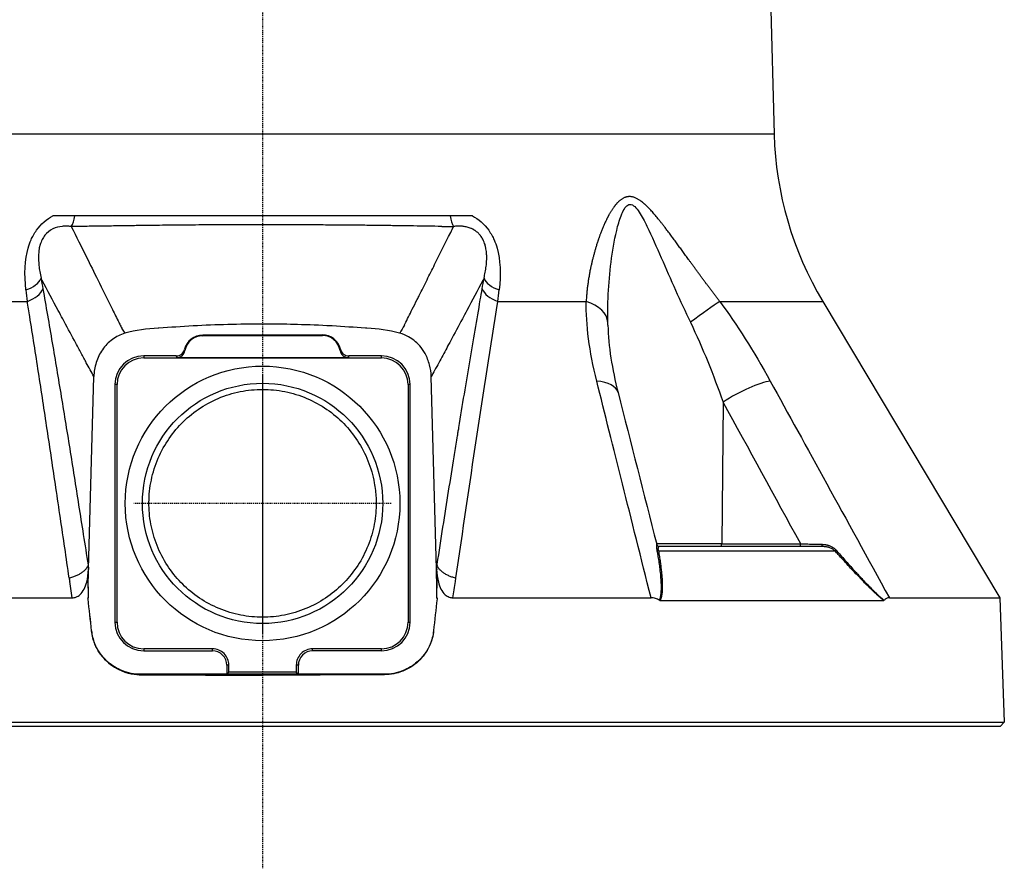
# Model space of a CAD drawing. Header units: millimetres. Extents: x 0 to 4378, y 0 to 2397.
# Tile 436 of 656: x 2223 to 2338, y 483 to 582. Entities that reach past the tile are written whole.
import ezdxf

# ---------------------------------------------------------------- set-up
doc = ezdxf.new("R2010")
doc.units = ezdxf.units.MM
doc.header["$LTSCALE"] = 0.2
doc.linetypes.add('CENTER2', pattern=[1.125, 0.75, -0.125, 0.125, -0.125])
doc.layers.add('02_Center Line', color=1, linetype='CENTER2')

# ---------------------------------------------------------------- blocks, each defined once
blk = doc.blocks.new('Blk$A16R2-0W24Z')
for p, q in [((59.09, 88.5), (59.6, 69.01)), ((59.6, 69.01), (-59.6, 69.01)), ((-24.37, 59.5), (-24.43, 59.5)), ((24.39, 59.5), (-24.37, 59.5)), ((24.44, 59.5), (24.39, 59.5)), ((-23.25, 58.29), (-23.28, 58.29)), ((-22.49, 58.29), (-22.49, 58.29)), ((22.47, 58.29), (22.46, 58.29)), ((23.29, 58.29), (23.27, 58.29)), ((-37.7, 49.54), (-27.4, 49.54)), ((27.4, 49.54), (37.7, 49.54)), ((53.26, 49.54), (65.26, 49.54)), ((65.26, 49.54), (85.91, 14.99)), ((6.97, 45.63), (-6.97, 45.61)), ((-6.97, 45.61), (-6.97, 45.54)), ((-6.97, 45.54), (6.97, 45.56)), ((6.97, 45.56), (6.97, 45.63)), ((-10.05, 43.19), (-13.85, 43.19)), ((-13.85, 43.19), (-13.85, 42.95)), ((-13.85, 42.95), (13.85, 42.95)), ((10.02, 42.98), (-10.02, 42.98)), ((0, 42.98), (0, 42.95)), ((13.85, 43.19), (10.05, 43.19)), ((13.85, 42.95), (13.85, 43.19)), ((-20.26, 18.35), (-19.65, 40.77)), ((20.26, 18.35), (19.65, 40.77)), ((-16.95, 39.85), (-17.19, 39.85)), ((-17.19, 39.85), (-17.19, 12.15)), ((-16.95, 12.15), (-16.95, 39.85)), ((16.95, 39.85), (16.95, 12.15)), ((17.19, 39.85), (16.95, 39.85)), ((17.19, 12.15), (17.19, 39.85)), ((58.53, 40.12), (58.53, 40.12)), ((53.65, 37.81), (53.49, 21.29)), ((43.68, 21.29), (43.68, 21.29)), ((53.49, 21.29), (45.9, 21.29)), ((46.21, 21), (65.21, 21)), ((53.49, 21.29), (62.69, 21.29)), ((46.12, 20.46), (66.68, 20.46)), ((-20.32, 18.76), (-20.28, 18.45)), ((20.28, 18.45), (20.33, 18.76)), ((-20.32, 16.1), (-20.26, 18.35)), ((-20.32, 16.1), (-20.28, 18.3)), ((-20.26, 18.35), (-20.28, 18.3)), ((20.28, 18.3), (20.26, 18.35)), ((20.32, 16.1), (20.26, 18.35)), ((20.28, 18.3), (20.32, 16.1)), ((22.47, 16.89), (22.53, 17.3)), ((-22.18, 15), (-22.47, 16.89)), ((-20.3, 16.27), (-20.32, 14.98)), ((-20.3, 16.27), (-20.32, 16.1)), ((20.32, 16.1), (20.3, 16.27)), ((20.32, 14.98), (20.3, 16.27)), ((-45.26, 14.99), (-22.18, 14.99)), ((-20.33, 14.88), (-20.34, 14.98)), ((-20.33, 14.88), (-20.34, 14.98)), ((20.34, 14.98), (20.32, 14.98)), ((20.33, 14.88), (20.34, 14.98)), ((20.34, 14.98), (20.33, 14.88)), ((22.18, 14.99), (45.26, 14.99)), ((71.23, 15.68), (71.23, 15.68)), ((71.78, 15.18), (71.78, 15.18)), ((73.02, 14.99), (85.91, 14.99)), ((85.91, 14.99), (86.41, 0.5)), ((-20.33, 14.88), (-20.33, 14.88)), ((20.33, 14.88), (20.33, 14.88)), ((46.34, 14.69), (72.35, 14.69)), ((-17.19, 12.15), (-16.95, 12.15)), ((16.95, 12.15), (17.19, 12.15)), ((-19.91, 11.14), (-19.92, 11.14)), ((19.92, 11.14), (19.91, 11.14)), ((-5.83, 9.05), (-13.85, 9.05)), ((-13.85, 9.05), (-13.85, 8.81)), ((-13.85, 8.81), (-5.83, 8.81)), ((-5.83, 8.81), (-5.83, 9.05)), ((13.85, 9.05), (5.83, 9.05)), ((5.83, 8.81), (5.83, 9.05)), ((13.85, 8.81), (5.83, 8.81)), ((13.85, 8.81), (13.85, 9.05)), ((-4.17, 7.15), (-4.17, 6.08)), ((-3.93, 7.15), (-4.17, 7.15)), ((-3.93, 6.33), (-3.93, 7.15)), ((3.93, 7.15), (3.93, 6.33)), ((4.17, 7.15), (3.93, 7.15)), ((4.17, 6.08), (4.17, 7.15)), ((0, 6.08), (-14.17, 6.08)), ((-14.17, 6.08), (-4.17, 6.08)), ((-4.17, 6.08), (-3.93, 6.33)), ((3.93, 6.33), (-3.93, 6.33)), ((0, 5.99), (0, 6.08)), ((14.17, 6.08), (0, 6.08)), ((3.93, 6.33), (4.17, 6.08)), ((4.17, 6.08), (14.17, 6.08)), ((-86.41, 0.5), (86.41, 0.5)), ((85.93, 0), (-85.93, 0)), ((85.93, 0), (86.41, 0.5))]:
    blk.add_line(p, q)
for radius in [16, 14]:
    blk.add_circle((0, 26), radius)
for centre, radius, start, end in [((99.59, 70.06), 40, 181.5, 210.8721), ((52.24, 55.72), 5, 161.1092, 161.2566), ((-6.97, 43.44), 2.17, 90.0924, 166.2597), ((-6.97, 43.44), 2.1, 90.0924, 169.9072), ((6.97, 43.46), 2.17, 13.3227, 90.0923), ((6.97, 43.46), 2.1, 9.6715, 90.0923), ((-13.85, 39.85), 3.34, 90, 180), ((-13.85, 39.85), 3.1, 90, 180), ((13.85, 39.85), 3.34, 360, 90), ((13.85, 39.85), 3.1, 0, 90), ((-179.07, -4.62), 159.93, 5.6562, 7.0042), ((179.07, -4.62), 159.93, 172.9958, 174.3438), ((-13.85, 12.15), 3.34, 180, 270), ((-13.85, 12.15), 3.1, 180, 270), ((13.85, 12.15), 3.1, 270, 0), ((13.85, 12.15), 3.34, 270, 360), ((-5.83, 7.15), 1.9, 359.9077, 90), ((-5.83, 7.15), 1.66, 359.9077, 90), ((5.83, 7.15), 1.9, 90, 180.0923), ((5.83, 7.15), 1.66, 90, 180.0923)]:
    blk.add_arc(centre, radius, start, end)
for centre, major_axis, ratio, start_param, end_param in [((45.37, 55.72), (0, 5), 0.868445, 0.412475, 0.412481), ((45.37, 55.72), (0, 5), 0.868445, 0.144148, 0.144722), ((-22.83, 60.85), (-0.01, 3), 0.357079, 3.672446, 4.243819), ((22.81, 60.85), (0.01, 3), 0.357294, 2.039854, 2.611263), ((-630.65, 1692.54), (-2391.38, 737.39), 0.609925, 2.027756, 2.02835), ((-28.69, 52.31), (2.96, 0.47), 0.557742, 5.011483, 5.958751), ((-25.72, 49.89), (1.39, 2.66), 0.815334, 0.639928, 0.640823), ((28.69, 52.31), (-2.96, 0.47), 0.557597, 0.324372, 1.271561), ((25.72, 49.89), (1.39, -2.66), 0.815334, 2.500772, 2.501566), ((-18.02, 66.21), (-0.29, -37.61), 0.274945, 5.134704, 5.173788), ((-28.48, 51.08), (2.95, 0.52), 0.589057, 4.98167, 5.949617), ((28.48, 51.08), (-2.95, 0.52), 0.589055, 0.333545, 1.301502), ((18.02, 66.21), (-0.29, 37.61), 0.274915, 4.251018, 4.290277), ((-25.72, 49.89), (3, 0.16), 0.173988, 1.26385, 1.263895), ((25.72, 49.89), (-3, 0.16), 0.173988, 5.019996, 5.020042), ((35.22, 46.97), (5, 0.07), 0.585411, 0.019941, 1.043431), ((49.76, 46.97), (4.05, 2.93), 0.011762, 0.518871, 1.542362), ((165.22, 106.7), (-186.67, -48.48), 0.468589, 0.1424, 0.148339), ((1043.43, -568.16), (-1027.19, 614.44), 0.484985, 6.282229, 6.284059), ((-10.05, 44.19), (-0.099, 0.996), 0.998615, 3.04286, 4.373273), ((-10.02, 43.98), (0.159, -0.989), 0.998593, 6.123851, 7.517836), ((1555.62, 504.2), (-1564.67, -460.36), 0.038153, 6.281207, 6.283661), ((-1557.03, 506.54), (1566.09, -462.68), 0.038188, 6.282491, 6.284942), ((10.02, 43.98), (-0.166, -0.987), 0.998589, 5.048536, 6.449863), ((10.05, 44.19), (-0.106, -0.996), 0.998613, 5.051016, 6.388706), ((1225.74, 43.53), (-1235.81, 0), 0.052336, 0.005169, 0.00841), ((-1225.03, 43.55), (1235.1, 0), 0.052336, 6.274402, 6.277645), ((36.57, 37.68), (4.84, 1.24), 0.468779, 6.28317, 7.230215), ((55.56, 37.68), (4.39, 2.4), 0.218433, 0.504693, 1.899637), ((36.57, 37.68), (4.84, 1.24), 0.468779, 6.282299, 6.28317), ((46.21, 21.3), (0.073, -0.291), 0.999994, 4.712389, 6.035856), ((53.37, 21.3), (0, -0.3), 0.382683, 0, 1.547888), ((62.57, 21.3), (0, -0.3), 0.382683, 0, 1.544615), ((65.21, 21.3), (0, -0.3), 0.003767, 0, 1.323452), ((46.25, 20.66), (-0.295, -0.054), 0.660564, 0.258254, 0.995837), ((66.87, 20.66), (-0.224, -0.2), 0.134465, 0.455281, 1.192864), ((-29.22, 25.69), (-7.25, 11.15), 0.468896, 3.729367, 3.745925), ((28.49, 25.12), (-6.5, -10.56), 0.474806, 5.64744, 5.664857), ((271.96, 35.69), (-294.35, 47.21), 0.836196, 0.262955, 0.264608), ((-23.15, 18.43), (2.96, 0.46), 0.547763, 5.932152, 5.961535), ((-0.47, -35.2), (86.39, 23.11), 0.636339, 1.630182, 1.630199), ((23.15, 18.43), (-2.96, 0.46), 0.547764, 0.32164, 0.35105), ((0.47, -35.2), (86.39, -23.11), 0.636342, 1.511381, 1.511398), ((-283.4, -703.41), (317.76, 1361.56), 0.115024, 5.294815, 5.296453), ((13.1, -89.57), (88.92, -378.22), 0.027941, 4.425712, 4.425723), ((-1.16, 149.42), (29.64, 133.4), 0.565777, 3.276907, 3.277209), ((46.52, 15.1), (-0.279, -0.378), 0.530003, 0.059853, 0.371943), ((72.21, 15.1), (0.166, -0.401), 0.398562, 6.120263, 6.432353)]:
    blk.add_ellipse(centre, major_axis=major_axis, ratio=ratio, start_param=start_param, end_param=end_param)
blk.add_rational_spline([(53.26, 49.54), (51.56, 51.75), (49.94, 54), (47.51, 57.33), (46.7, 58.44), (45.38, 60.01), (44.93, 60.52), (43.92, 61.39), (43.33, 61.76), (42.14, 61.75), (41.64, 61.37), (40.86, 60.49), (40.54, 59.97), (39.7, 58.4), (39.29, 57.29), (38.24, 53.97), (37.82, 51.74), (37.7, 49.54)], [0.999999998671, 0.999999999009, 0.999999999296, 0.999999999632, 0.999999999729, 0.999999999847, 0.999999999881, 0.999999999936, 0.999999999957, 0.999999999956, 0.999999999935, 0.999999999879, 0.999999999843, 0.999999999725, 0.999999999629, 0.999999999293, 0.999999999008, 0.999999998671], degree=3, knots=[0, 0, 0, 0, 0.25, 0.25, 0.375, 0.375, 0.4375, 0.4375, 0.5, 0.5, 0.5625, 0.5625, 0.625, 0.625, 0.75, 0.75, 1, 1, 1, 1])
for points, knots in [([(40.22, 47.1), (40.17, 49.58), (40.33, 52.09), (40.84, 55.83), (41.06, 57.07), (41.52, 58.84), (41.7, 59.42), (42.15, 60.41), (42.45, 60.84), (43.19, 60.86), (43.56, 60.43), (44.2, 59.46), (44.5, 58.89), (45.36, 57.12), (45.9, 55.87), (47.54, 52.12), (48.65, 49.59), (49.84, 47.1)], [0, 0, 0, 0, 0.25, 0.25, 0.375, 0.375, 0.4375, 0.4375, 0.5, 0.5, 0.5625, 0.5625, 0.625, 0.625, 0.75, 0.75, 1, 1, 1, 1]), ([(-27.57, 50.87), (-27.78, 52.73), (-27.69, 54.39), (-27.22, 56.1), (-27.1, 56.42), (-26.84, 57.04), (-26.59, 57.48), (-25.83, 58.54), (-25.14, 59.14), (-24.43, 59.5)], [0, 0, 0, 0, 0.5, 0.5, 0.625, 0.625, 0.75, 0.75, 0.9999829, 0.9999829, 0.9999829, 0.9999829]), ([(24.44, 59.5), (25.15, 59.14), (25.84, 58.54), (26.6, 57.47), (26.84, 57.03), (27.11, 56.41), (27.22, 56.09), (27.7, 54.38), (27.78, 52.73), (27.57, 50.87)], [0.0000146, 0.0000146, 0.0000146, 0.0000146, 0.25, 0.25, 0.375, 0.375, 0.5, 0.5, 1, 1, 1, 1]), ([(-22.28, 58.27), (-22.49, 58.29), (-22.68, 58.3), (-23.04, 58.3), (-23.15, 58.3), (-23.74, 58.24), (-24.06, 58.16), (-24.8, 57.8), (-25.11, 57.55), (-25.48, 57.09), (-25.59, 56.92), (-25.73, 56.65), (-25.77, 56.56), (-25.85, 56.36), (-25.9, 56.22), (-26.21, 55.17), (-26.17, 53.82), (-25.8, 52.23)], [0, 0, 0, 0, 0.0625, 0.0625, 0.125, 0.125, 0.25, 0.25, 0.375, 0.375, 0.4375, 0.4375, 0.46875, 0.46875, 0.5, 0.5, 1, 1, 1, 1]), ([(-22.28, 58.27), (-21.69, 57.08), (-21.11, 55.91), (-20.09, 53.85), (-19.64, 52.94), (-18.66, 50.98), (-18.14, 49.93), (-17.58, 48.8), (-17.53, 48.7), (-17.24, 48.1), (-16.99, 47.6), (-16.71, 47.03), (-16.67, 46.95), (-16.56, 46.72), (-16.48, 46.57), (-16.39, 46.38), (-16.36, 46.33), (-16.34, 46.29)], [0, 0, 0, 0, 0.2801141, 0.2801141, 0.5039546, 0.5039546, 0.7714115, 0.7714115, 0.7974935, 0.7974935, 0.9281604, 0.9281604, 0.9479899, 0.9479899, 0.9889914, 0.9889914, 1, 1, 1, 1]), ([(20.87, 58.28), (20.33, 58.29), (19.8, 58.29), (19.25, 58.3), (18.7, 58.31), (18.15, 58.32), (17.6, 58.33), (17.33, 58.33), (17.07, 58.34), (16.8, 58.34), (16.47, 58.35), (16.13, 58.35), (15.8, 58.36), (15.51, 58.36), (15.22, 58.36), (14.94, 58.37), (14.32, 58.38), (13.69, 58.38), (13.07, 58.39), (12.46, 58.4), (11.86, 58.41), (11.25, 58.41), (11.04, 58.41), (10.82, 58.42), (10.61, 58.42), (10.18, 58.42), (9.76, 58.42), (9.33, 58.43), (8.93, 58.43), (8.53, 58.44), (8.12, 58.44), (7.43, 58.44), (6.73, 58.45), (6.03, 58.45), (5.8, 58.45), (5.57, 58.46), (5.34, 58.46), (4.87, 58.46), (4.41, 58.46), (3.94, 58.46), (3.25, 58.47), (2.55, 58.47), (1.85, 58.47), (1.24, 58.47), (0.64, 58.47), (0.03, 58.47), (0.02, 58.47), (0.01, 58.47), (0.01, 58.47), (-0.94, 58.47), (-1.89, 58.47), (-2.85, 58.47), (-3.66, 58.47), (-4.47, 58.46), (-5.28, 58.46), (-5.41, 58.46), (-5.53, 58.46), (-5.65, 58.46), (-6.61, 58.45), (-7.56, 58.44), (-8.5, 58.44), (-9.2, 58.43), (-9.89, 58.42), (-10.58, 58.42), (-10.83, 58.41), (-11.08, 58.41), (-11.33, 58.41), (-12.25, 58.4), (-13.17, 58.39), (-14.08, 58.38), (-14.65, 58.37), (-15.22, 58.36), (-15.79, 58.35), (-16.1, 58.35), (-16.41, 58.34), (-16.73, 58.34), (-16.77, 58.34), (-16.81, 58.34), (-16.85, 58.34), (-17.19, 58.33), (-17.53, 58.33), (-17.86, 58.32), (-18.19, 58.32), (-18.52, 58.31), (-18.84, 58.31), (-19.16, 58.3), (-19.47, 58.3), (-19.78, 58.29), (-20.07, 58.29), (-20.36, 58.29), (-20.65, 58.28), (-20.72, 58.28), (-20.8, 58.28), (-20.87, 58.28)], [0, 0, 0, 0, 0.0403575, 0.0403575, 0.0403575, 0.0814017, 0.0814017, 0.0814017, 0.1008655, 0.1008655, 0.1008655, 0.1251658, 0.1251658, 0.1251658, 0.1460549, 0.1460549, 0.1460549, 0.1910463, 0.1910463, 0.1910463, 0.2344503, 0.2344503, 0.2344503, 0.2497694, 0.2497694, 0.2497694, 0.2801504, 0.2801504, 0.2801504, 0.3087587, 0.3087587, 0.3087587, 0.3582127, 0.3582127, 0.3582127, 0.3746347, 0.3746347, 0.3746347, 0.4075251, 0.4075251, 0.4075251, 0.4566283, 0.4566283, 0.4566283, 0.49949, 0.49949, 0.49949, 0.5, 0.5, 0.5, 0.5668684, 0.5668684, 0.5668684, 0.6240877, 0.6240877, 0.6240877, 0.6327111, 0.6327111, 0.6327111, 0.6999244, 0.6999244, 0.6999244, 0.749283, 0.749283, 0.749283, 0.7671378, 0.7671378, 0.7671378, 0.8333521, 0.8333521, 0.8333521, 0.8748395, 0.8748395, 0.8748395, 0.8976407, 0.8976407, 0.8976407, 0.9006059, 0.9006059, 0.9006059, 0.9254544, 0.9254544, 0.9254544, 0.949585, 0.949585, 0.949585, 0.9726957, 0.9726957, 0.9726957, 0.9944211, 0.9944211, 0.9944211, 1, 1, 1, 1]), ([(16.52, 46.75), (16.54, 46.8), (16.57, 46.85), (16.59, 46.9), (16.86, 47.47), (17.15, 48.04), (17.44, 48.62), (17.63, 48.99), (17.82, 49.38), (18.02, 49.76), (18.09, 49.91), (18.17, 50.07), (18.25, 50.22), (18.55, 50.83), (18.85, 51.44), (19.16, 52.06), (19.46, 52.65), (19.75, 53.24), (20.05, 53.83), (20.66, 55.06), (21.28, 56.31), (21.92, 57.58), (22.04, 57.81), (22.15, 58.04), (22.27, 58.27)], [0, 0, 0, 0, 0.013026, 0.013026, 0.013026, 0.1703679, 0.1703679, 0.1703679, 0.2735131, 0.2735131, 0.2735131, 0.3145401, 0.3145401, 0.3145401, 0.4765577, 0.4765577, 0.4765577, 0.6290801, 0.6290801, 0.6290801, 0.9436202, 0.9436202, 0.9436202, 1, 1, 1, 1]), ([(25.8, 52.23), (25.83, 52.35), (25.85, 52.47), (25.9, 52.71), (25.93, 52.82), (25.97, 53.06), (25.99, 53.17), (26.02, 53.4), (26.04, 53.52), (26.07, 53.75), (26.08, 53.86), (26.1, 54.09), (26.1, 54.21), (26.11, 54.35), (26.11, 54.38), (26.11, 54.41), (26.11, 54.42), (26.11, 54.5), (26.11, 54.57), (26.11, 54.73), (26.11, 54.81), (26.11, 54.97), (26.1, 55.06), (26.09, 55.21), (26.08, 55.28), (26.06, 55.46), (26.05, 55.56), (26.02, 55.7), (26.02, 55.74), (26, 55.84), (25.98, 55.91), (25.96, 55.99), (25.96, 56), (25.95, 56.02), (25.95, 56.03), (25.95, 56.05), (25.94, 56.06), (25.94, 56.08), (25.94, 56.09), (25.93, 56.12), (25.92, 56.13), (25.92, 56.15), (25.92, 56.16), (25.89, 56.25), (25.86, 56.34), (25.8, 56.49), (25.78, 56.55), (25.72, 56.68), (25.68, 56.74), (25.61, 56.88), (25.57, 56.94), (25.49, 57.07), (25.45, 57.13), (25.39, 57.21), (25.37, 57.23), (25.31, 57.31), (25.26, 57.36), (25.17, 57.46), (25.12, 57.51), (25.02, 57.59), (24.98, 57.63), (24.91, 57.68), (24.89, 57.7), (24.84, 57.73), (24.82, 57.75), (24.78, 57.78), (24.75, 57.8), (24.71, 57.83), (24.68, 57.84), (24.64, 57.87), (24.61, 57.89), (24.56, 57.91), (24.54, 57.93), (24.49, 57.95), (24.47, 57.96), (24.44, 57.98), (24.43, 57.98), (24.38, 58.01), (24.33, 58.03), (24.22, 58.07), (24.15, 58.1), (24, 58.15), (23.92, 58.17), (23.77, 58.21), (23.69, 58.23), (23.53, 58.26), (23.45, 58.27), (23.29, 58.29), (23.2, 58.29), (23.03, 58.3), (22.95, 58.31), (22.78, 58.31), (22.69, 58.3), (22.52, 58.29), (22.44, 58.29), (22.32, 58.27), (22.29, 58.27), (22.27, 58.27)], [0, 0, 0, 0, 0.037622, 0.037622, 0.0758225, 0.0758225, 0.1146667, 0.1146667, 0.1546158, 0.1546158, 0.1953043, 0.1953043, 0.2372167, 0.2372167, 0.2482883, 0.2482883, 0.25, 0.25, 0.2789479, 0.2789479, 0.3103941, 0.3103941, 0.3448365, 0.3448365, 0.375, 0.375, 0.4204445, 0.4204445, 0.4375, 0.4375, 0.46875, 0.46875, 0.4748832, 0.4748832, 0.4812636, 0.4812636, 0.4873027, 0.4873027, 0.4928442, 0.4928442, 0.4977306, 0.4977306, 0.5, 0.5, 0.5266855, 0.5266855, 0.5467358, 0.5467358, 0.5695572, 0.5695572, 0.5927898, 0.5927898, 0.616565, 0.616565, 0.625, 0.625, 0.6469646, 0.6469646, 0.669024, 0.669024, 0.6875, 0.6875, 0.6956501, 0.6956501, 0.7036705, 0.7036705, 0.7116646, 0.7116646, 0.7197224, 0.7197224, 0.7280913, 0.7280913, 0.7367918, 0.7367918, 0.7465308, 0.7465308, 0.75, 0.75, 0.7692387, 0.7692387, 0.7999551, 0.7999551, 0.8296056, 0.8296056, 0.8583297, 0.8583297, 0.8862362, 0.8862362, 0.9146772, 0.9146772, 0.9408841, 0.9408841, 0.9665992, 0.9665992, 0.9916647, 0.9916647, 1, 1, 1, 1]), ([(-19.65, 40.77), (-19.94, 41.31), (-20.23, 41.85), (-20.53, 42.39), (-20.63, 42.57), (-20.72, 42.75), (-20.82, 42.94), (-21.03, 43.32), (-21.24, 43.7), (-21.45, 44.09), (-21.6, 44.38), (-21.76, 44.67), (-21.92, 44.97), (-22.37, 45.81), (-22.83, 46.66), (-23.28, 47.5), (-23.45, 47.83), (-23.62, 48.15), (-23.8, 48.47), (-24.42, 49.64), (-25.05, 50.81), (-25.67, 51.99), (-25.71, 52.07), (-25.76, 52.15), (-25.8, 52.23)], [0, 0, 0, 0, 0.142165, 0.142165, 0.142165, 0.190379, 0.190379, 0.190379, 0.291409, 0.291409, 0.291409, 0.368385, 0.368385, 0.368385, 0.589898, 0.589898, 0.589898, 0.673716, 0.673716, 0.673716, 0.979051, 0.979051, 0.979051, 1, 1, 1, 1]), ([(25.8, 52.23), (25.76, 52.15), (25.71, 52.07), (25.67, 51.99), (25.05, 50.82), (24.42, 49.64), (23.8, 48.48), (23.63, 48.15), (23.45, 47.83), (23.28, 47.51), (22.83, 46.66), (22.38, 45.82), (21.92, 44.98), (21.76, 44.68), (21.6, 44.39), (21.45, 44.09), (21.14, 43.52), (20.83, 42.96), (20.53, 42.39), (20.37, 42.09), (20.2, 41.79), (20.04, 41.5), (19.91, 41.25), (19.78, 41.01), (19.65, 40.77)], [0, 0, 0, 0, 0.020822, 0.020822, 0.020822, 0.326008, 0.326008, 0.326008, 0.410231, 0.410231, 0.410231, 0.631192, 0.631192, 0.631192, 0.708655, 0.708655, 0.708655, 0.857866, 0.857866, 0.857866, 0.936375, 0.936375, 0.936375, 1, 1, 1, 1]), ([(-25.59, 51), (-25.42, 49.99), (-25.24, 48.97), (-25.05, 47.92), (-24.87, 46.87), (-24.69, 45.8), (-24.5, 44.71), (-24.33, 43.69), (-24.16, 42.65), (-23.98, 41.59), (-23.81, 40.56), (-23.63, 39.5), (-23.45, 38.43), (-23.28, 37.38), (-23.11, 36.31), (-22.93, 35.22), (-22.75, 34.15), (-22.58, 33.07), (-22.4, 31.97), (-22.23, 30.89), (-22.06, 29.81), (-21.88, 28.7), (-21.71, 27.61), (-21.53, 26.51), (-21.36, 25.38), (-21.18, 24.24), (-21, 23.09), (-20.81, 21.92), (-20.63, 20.75), (-20.45, 19.56), (-20.26, 18.35)], [0, 0, 0, 0, 0.111507, 0.111507, 0.111507, 0.2225686, 0.2225686, 0.2225686, 0.3261026, 0.3261026, 0.3261026, 0.4272907, 0.4272907, 0.4272907, 0.5263612, 0.5263612, 0.5263612, 0.6235039, 0.6235039, 0.6235039, 0.717943, 0.717943, 0.717943, 0.8110397, 0.8110397, 0.8110397, 0.9055199, 0.9055199, 0.9055199, 1, 1, 1, 1]), ([(20.26, 18.35), (20.72, 21.31), (21.16, 24.16), (21.81, 28.27), (22.03, 29.62), (22.35, 31.6), (22.5, 32.58), (22.69, 33.71), (22.76, 34.19), (22.81, 34.51), (22.84, 34.64), (23.3, 37.49), (23.72, 40.04), (24.55, 45.01), (24.97, 47.41), (25.44, 50.14), (25.52, 50.57), (25.59, 51)], [0, 0, 0, 0, 0.25, 0.25, 0.375, 0.375, 0.4375, 0.46875, 0.484375, 0.484375, 0.5, 0.5, 0.724684, 0.724684, 0.956231, 0.956231, 1, 1, 1, 1]), ([(-22.53, 17.31), (-22.7, 18.49), (-22.87, 19.66), (-23.21, 21.98), (-23.38, 23.13), (-23.72, 25.47), (-23.9, 26.65), (-24.24, 28.97), (-24.41, 30.11), (-24.75, 32.37), (-24.92, 33.5), (-25.26, 35.73), (-25.43, 36.84), (-25.76, 39.06), (-25.93, 40.16), (-26.27, 42.36), (-26.44, 43.45), (-26.78, 45.62), (-26.95, 46.7), (-27.22, 48.36), (-27.31, 48.95), (-27.4, 49.54)], [0.0000014, 0.0000014, 0.0000014, 0.0000014, 0.0944383, 0.0944383, 0.1904954, 0.1904954, 0.2916835, 0.2916835, 0.3923829, 0.3923829, 0.495078, 0.495078, 0.5999512, 0.5999512, 0.7085969, 0.7085969, 0.8196463, 0.8196463, 0.9348836, 0.9348836, 1, 1, 1, 1]), ([(15.97, 45.84), (14.71, 46.2), (13.43, 46.33), (12.16, 46.41), (12.1, 46.42), (12.05, 46.42), (11.99, 46.42), (10.7, 46.51), (9.41, 46.6), (8.11, 46.68), (8.07, 46.68), (8.03, 46.68), (7.99, 46.68), (6.68, 46.75), (5.37, 46.81), (4.06, 46.84), (2.98, 46.87), (1.9, 46.89), (0.81, 46.9), (0.55, 46.9), (0.28, 46.9), (0.01, 46.9), (0, 46.9), (-0.02, 46.9), (-0.03, 46.9), (-1.37, 46.9), (-2.7, 46.88), (-4.04, 46.84), (-5.38, 46.81), (-6.73, 46.75), (-8.07, 46.68), (-8.08, 46.68), (-8.09, 46.68), (-8.1, 46.68), (-9.43, 46.6), (-10.75, 46.51), (-12.07, 46.41), (-12.1, 46.41), (-12.13, 46.41), (-12.15, 46.41), (-13.46, 46.32), (-14.77, 46.21), (-16.05, 45.82)], [0.0000002, 0.0000002, 0.0000002, 0.0000002, 0.1197627, 0.1197627, 0.1197627, 0.125, 0.125, 0.125, 0.246087, 0.246087, 0.246087, 0.25, 0.25, 0.25, 0.3724227, 0.3724227, 0.3724227, 0.4736258, 0.4736258, 0.4736258, 0.4986303, 0.4986303, 0.4986303, 0.5, 0.5, 0.5, 0.6246397, 0.6246397, 0.6246397, 0.75, 0.75, 0.75, 0.7511764, 0.7511764, 0.7511764, 0.875, 0.875, 0.875, 0.8775503, 0.8775503, 0.8775503, 1, 1, 1, 1]), ([(-16.05, 45.82), (-16.56, 45.67), (-17.05, 45.42), (-17.94, 44.77), (-18.34, 44.37), (-18.98, 43.45), (-19.21, 42.94), (-19.54, 41.88), (-19.63, 41.32), (-19.65, 40.77)], [-0.6617991, -0.6617991, -0.6617991, -0.6617991, -0.5003069, -0.5003069, -0.3310685, -0.3310685, -0.1652451, -0.1652451, -0.0000075, -0.0000075, -0.0000075, -0.0000075]), ([(19.65, 40.77), (19.64, 41.24), (19.57, 41.7), (19.33, 42.6), (19.16, 43.05), (18.55, 44.16), (18.09, 44.64), (17.35, 45.22), (16.8, 45.6), (15.97, 45.84)], [-0.979543, -0.979543, -0.979543, -0.979543, -0.7860653, -0.7860653, -0.5913153, -0.5913153, -0.2581929, -0.2581929, -0.0000125, -0.0000125, -0.0000125, -0.0000125]), ([(13.15, 27.52), (13.11, 27.81), (13.07, 28.1), (12.86, 29.27), (12.61, 30.13), (11.62, 32.61), (10.61, 34.11), (8.29, 36.5), (6.8, 37.54), (4.33, 38.59), (3.47, 38.85), (1.73, 39.2), (0.85, 39.29), (-0.85, 39.29), (-1.73, 39.2), (-3.47, 38.85), (-4.33, 38.59), (-6.8, 37.54), (-8.29, 36.5), (-10.61, 34.11), (-11.62, 32.61), (-12.61, 30.13), (-12.86, 29.27), (-13.18, 27.52), (-13.25, 26.65), (-13.23, 25.79), (-13.22, 24.97), (-13.13, 24.11), (-12.77, 22.42), (-12.51, 21.58), (-11.48, 19.17), (-10.46, 17.72), (-8.14, 15.41), (-6.66, 14.41), (-4.24, 13.4), (-3.39, 13.15), (-1.69, 12.81), (-0.83, 12.73), (0.83, 12.73), (1.69, 12.81), (3.39, 13.15), (4.24, 13.4), (6.66, 14.41), (8.14, 15.41), (10.46, 17.72), (11.48, 19.17), (12.51, 21.58), (12.77, 22.42), (13.13, 24.11), (13.22, 24.97), (13.24, 26.36), (13.21, 26.94), (13.15, 27.52)], [4.151559, 4.151559, 4.151559, 4.151559, 4.237295, 4.237295, 4.49331, 4.49331, 5.005338, 5.005338, 5.517531, 5.517531, 5.773627, 5.773627, 6.029724, 6.029724, 6.28582, 6.28582, 6.541917, 6.541917, 7.05411, 7.05411, 7.566138, 7.566138, 7.822152, 7.822152, 8.078167, 8.078167, 8.078167, 8.326445, 8.326445, 8.574723, 8.574723, 9.071279, 9.071279, 9.570043, 9.570043, 9.819425, 9.819425, 10.068807, 10.068807, 10.318189, 10.318189, 10.567571, 10.567571, 11.066335, 11.066335, 11.562892, 11.562892, 11.81117, 11.81117, 12.059448, 12.059448, 12.229726, 12.229726, 12.229726, 12.229726]), ([(45.97, 20.56), (45.96, 20.58), (45.96, 20.61), (45.96, 20.63), (45.95, 20.66), (45.95, 20.68), (45.95, 20.7), (45.94, 20.73), (45.94, 20.75), (45.94, 20.77), (45.93, 20.79), (45.93, 20.82), (45.93, 20.84), (45.93, 20.86), (45.93, 20.88), (45.93, 20.9), (45.92, 20.92), (45.92, 20.94), (45.92, 20.96), (45.92, 20.98), (45.92, 21), (45.92, 21.01), (45.92, 21.03), (45.92, 21.04), (45.92, 21.05), (45.92, 21.07), (45.92, 21.09), (45.92, 21.1), (45.92, 21.12), (45.92, 21.13), (45.92, 21.15), (45.92, 21.16), (45.92, 21.17), (45.92, 21.18), (45.92, 21.19), (45.92, 21.2), (45.92, 21.2), (45.92, 21.21), (45.92, 21.22), (45.92, 21.22), (45.92, 21.22), (45.92, 21.22), (45.92, 21.23)], [0, 0, 0, 0, 0.0625, 0.0625, 0.0625, 0.1220153, 0.1220153, 0.1220153, 0.1821354, 0.1821354, 0.1821354, 0.2432648, 0.2432648, 0.2432648, 0.3074486, 0.3074486, 0.3074486, 0.3728442, 0.3728442, 0.3728442, 0.4417188, 0.4417188, 0.4417188, 0.5, 0.5, 0.5, 0.5849634, 0.5849634, 0.5849634, 0.6721605, 0.6721605, 0.6721605, 0.759214, 0.759214, 0.759214, 0.8438962, 0.8438962, 0.8438962, 0.9224541, 0.9224541, 0.9224541, 0.9899717, 0.9899717, 0.9899717, 0.9899717]), ([(46.12, 20.46), (46.11, 20.5), (46.11, 20.54), (46.11, 20.58), (46.1, 20.61), (46.1, 20.65), (46.1, 20.68), (46.1, 20.71), (46.11, 20.74), (46.11, 20.77), (46.11, 20.8), (46.12, 20.82), (46.12, 20.85), (46.13, 20.87), (46.13, 20.89), (46.14, 20.91), (46.15, 20.93), (46.16, 20.95), (46.16, 20.96), (46.17, 20.97), (46.18, 20.98), (46.19, 20.99), (46.2, 21), (46.2, 21), (46.21, 21), (46.21, 21), (46.21, 21), (46.21, 21)], [0, 0, 0, 0, 0.104331, 0.104331, 0.104331, 0.216289, 0.216289, 0.216289, 0.331368, 0.331368, 0.331368, 0.451173, 0.451173, 0.451173, 0.576064, 0.576064, 0.576064, 0.708718, 0.708718, 0.708718, 0.845444, 0.845444, 0.845444, 0.986105, 0.986105, 0.986105, 1, 1, 1, 1]), ([(62.69, 21.29), (62.81, 21.29), (62.96, 21.28), (63.37, 21.27), (63.66, 21.27), (64.46, 21.24), (64.9, 21.23), (65.21, 21.23)], [0, 0, 0, 0, 0.25, 0.25, 0.5, 0.5, 0.9999999, 0.9999999, 0.9999999, 0.9999999]), ([(65.21, 21.23), (65.25, 21.23), (65.28, 21.22), (65.31, 21.22), (65.35, 21.22), (65.38, 21.22), (65.42, 21.21), (65.45, 21.21), (65.49, 21.21), (65.52, 21.2), (65.56, 21.2), (65.59, 21.19), (65.63, 21.18), (65.66, 21.18), (65.69, 21.17), (65.73, 21.16), (65.76, 21.15), (65.79, 21.15), (65.83, 21.14), (65.86, 21.13), (65.89, 21.12), (65.92, 21.11), (65.95, 21.1), (65.99, 21.09), (66.02, 21.08), (66.04, 21.07), (66.06, 21.06), (66.08, 21.05), (66.13, 21.03), (66.19, 21.01), (66.24, 20.98), (66.3, 20.95), (66.36, 20.92), (66.41, 20.89), (66.47, 20.85), (66.53, 20.81), (66.59, 20.77), (66.64, 20.73), (66.69, 20.69), (66.73, 20.64), (66.76, 20.61), (66.79, 20.58), (66.81, 20.56)], [0, 0, 0, 0, 0.056277, 0.056277, 0.056277, 0.116633, 0.116633, 0.116633, 0.178657, 0.178657, 0.178657, 0.241086, 0.241086, 0.241086, 0.302542, 0.302542, 0.302542, 0.360805, 0.360805, 0.360805, 0.416855, 0.416855, 0.416855, 0.469457, 0.469457, 0.469457, 0.5, 0.5, 0.5, 0.591428, 0.591428, 0.591428, 0.694988, 0.694988, 0.694988, 0.816826, 0.816826, 0.816826, 0.929793, 0.929793, 0.929793, 1, 1, 1, 1]), ([(65.21, 21), (65.29, 21), (65.36, 21), (65.5, 20.98), (65.58, 20.98), (65.72, 20.95), (65.79, 20.94), (65.92, 20.9), (65.98, 20.88), (66.11, 20.84), (66.17, 20.82), (66.28, 20.76), (66.33, 20.73), (66.43, 20.67), (66.48, 20.64), (66.57, 20.57), (66.61, 20.54), (66.66, 20.49), (66.67, 20.48), (66.68, 20.46)], [0, 0, 0, 0, 0.138562, 0.138562, 0.2725109, 0.2725109, 0.4011572, 0.4011572, 0.5244389, 0.5244389, 0.6433292, 0.6433292, 0.7548317, 0.7548317, 0.8627911, 0.8627911, 0.9661477, 0.9661477, 1, 1, 1, 1]), ([(46.26, 14.71), (46.28, 14.78), (46.3, 14.84), (46.32, 14.91), (46.34, 14.98), (46.35, 15.05), (46.37, 15.12), (46.38, 15.19), (46.39, 15.26), (46.41, 15.34), (46.41, 15.37), (46.42, 15.4), (46.42, 15.44), (46.42, 15.48), (46.43, 15.52), (46.43, 15.56), (46.44, 15.63), (46.45, 15.7), (46.45, 15.77), (46.45, 15.79), (46.45, 15.81), (46.45, 15.84), (46.46, 15.88), (46.46, 15.92), (46.46, 15.96), (46.46, 15.99), (46.46, 16.02), (46.46, 16.05), (46.46, 16.09), (46.46, 16.14), (46.46, 16.18), (46.46, 16.23), (46.46, 16.28), (46.46, 16.32), (46.46, 16.36), (46.46, 16.4), (46.46, 16.44), (46.46, 16.52), (46.46, 16.6), (46.45, 16.69), (46.45, 16.78), (46.45, 16.86), (46.44, 16.95), (46.44, 17.02), (46.43, 17.08), (46.43, 17.14), (46.42, 17.27), (46.41, 17.4), (46.4, 17.53), (46.38, 17.8), (46.35, 18.08), (46.31, 18.37), (46.28, 18.61), (46.25, 18.85), (46.21, 19.1), (46.18, 19.33), (46.14, 19.57), (46.1, 19.81), (46.09, 19.86), (46.08, 19.92), (46.07, 19.97), (46.05, 20.13), (46.02, 20.28), (45.99, 20.44), (45.98, 20.48), (45.98, 20.52), (45.97, 20.56)], [0, 0, 0, 0, 0.0495997, 0.0495997, 0.0495997, 0.0996998, 0.0996998, 0.0996998, 0.1479286, 0.1479286, 0.1479286, 0.1695977, 0.1695977, 0.1695977, 0.1944017, 0.1944017, 0.1944017, 0.2379078, 0.2379078, 0.2379078, 0.25, 0.25, 0.25, 0.2753771, 0.2753771, 0.2753771, 0.2932173, 0.2932173, 0.2932173, 0.3221041, 0.3221041, 0.3221041, 0.3516573, 0.3516573, 0.3516573, 0.375, 0.375, 0.375, 0.4227995, 0.4227995, 0.4227995, 0.4685914, 0.4685914, 0.4685914, 0.5, 0.5, 0.5, 0.5610134, 0.5610134, 0.5610134, 0.691371, 0.691371, 0.691371, 0.7986024, 0.7986024, 0.7986024, 0.8993012, 0.8993012, 0.8993012, 0.9212891, 0.9212891, 0.9212891, 0.9852311, 0.9852311, 0.9852311, 1, 1, 1, 1]), ([(46.12, 20.46), (46.16, 20.24), (46.19, 20.03), (46.23, 19.82), (46.27, 19.59), (46.3, 19.37), (46.33, 19.16), (46.36, 18.98), (46.38, 18.82), (46.4, 18.65), (46.42, 18.45), (46.45, 18.25), (46.47, 18.06), (46.48, 17.98), (46.48, 17.91), (46.49, 17.83), (46.5, 17.7), (46.51, 17.58), (46.52, 17.46), (46.52, 17.45), (46.52, 17.44), (46.52, 17.44), (46.53, 17.4), (46.53, 17.36), (46.53, 17.33), (46.54, 17.29), (46.54, 17.26), (46.54, 17.22), (46.54, 17.19), (46.54, 17.15), (46.55, 17.12), (46.55, 17.1), (46.55, 17.08), (46.55, 17.06), (46.56, 16.95), (46.56, 16.85), (46.56, 16.76), (46.57, 16.64), (46.57, 16.53), (46.57, 16.43), (46.57, 16.27), (46.57, 16.13), (46.57, 15.99), (46.56, 15.93), (46.56, 15.86), (46.56, 15.8), (46.55, 15.75), (46.55, 15.7), (46.55, 15.66), (46.54, 15.61), (46.54, 15.57), (46.53, 15.53), (46.53, 15.5), (46.52, 15.46), (46.52, 15.43), (46.51, 15.4), (46.51, 15.36), (46.5, 15.33), (46.5, 15.3), (46.49, 15.27), (46.49, 15.24), (46.48, 15.22), (46.48, 15.2), (46.48, 15.18), (46.47, 15.13), (46.46, 15.09), (46.45, 15.05), (46.43, 15.01), (46.42, 14.96), (46.41, 14.92), (46.4, 14.88), (46.39, 14.84), (46.37, 14.8), (46.36, 14.77), (46.35, 14.73), (46.34, 14.69)], [0, 0, 0, 0, 0.0860212, 0.0860212, 0.0860212, 0.1773867, 0.1773867, 0.1773867, 0.25, 0.25, 0.25, 0.3384981, 0.3384981, 0.3384981, 0.375, 0.375, 0.375, 0.4338257, 0.4338257, 0.4338257, 0.4375, 0.4375, 0.4375, 0.4562759, 0.4562759, 0.4562759, 0.4745582, 0.4745582, 0.4745582, 0.4912236, 0.4912236, 0.4912236, 0.5, 0.5, 0.5, 0.5445312, 0.5445312, 0.5445312, 0.5987815, 0.5987815, 0.5987815, 0.6787887, 0.6787887, 0.6787887, 0.7184514, 0.7184514, 0.7184514, 0.75, 0.75, 0.75, 0.7796611, 0.7796611, 0.7796611, 0.8067015, 0.8067015, 0.8067015, 0.832703, 0.832703, 0.832703, 0.8569704, 0.8569704, 0.8569704, 0.875, 0.875, 0.875, 0.9087868, 0.9087868, 0.9087868, 0.9416334, 0.9416334, 0.9416334, 0.9729024, 0.9729024, 0.9729024, 0.9999998, 0.9999998, 0.9999998, 0.9999998]), ([(72.35, 14.69), (72.27, 14.76), (72.19, 14.83), (72.11, 14.89), (72.02, 14.97), (71.94, 15.04), (71.85, 15.12), (71.8, 15.16), (71.76, 15.2), (71.71, 15.24), (71.62, 15.32), (71.53, 15.4), (71.44, 15.48), (71.42, 15.51), (71.39, 15.53), (71.37, 15.55), (71.35, 15.57), (71.32, 15.6), (71.29, 15.62), (71.26, 15.65), (71.23, 15.68), (71.2, 15.7), (71.17, 15.73), (71.14, 15.76), (71.11, 15.79), (71.08, 15.82), (71.05, 15.85), (71.03, 15.87), (70.99, 15.91), (70.94, 15.95), (70.9, 15.99), (70.83, 16.06), (70.76, 16.13), (70.68, 16.21), (70.61, 16.28), (70.54, 16.35), (70.46, 16.43), (70.45, 16.43), (70.45, 16.44), (70.44, 16.45), (70.39, 16.5), (70.35, 16.55), (70.29, 16.6), (70.24, 16.65), (70.19, 16.7), (70.14, 16.75), (70.09, 16.81), (70.03, 16.87), (69.98, 16.92), (69.92, 16.98), (69.86, 17.04), (69.8, 17.1), (69.78, 17.13), (69.75, 17.15), (69.73, 17.18), (69.64, 17.27), (69.55, 17.36), (69.46, 17.46), (69.24, 17.68), (69.02, 17.91), (68.8, 18.15), (68.61, 18.36), (68.41, 18.57), (68.21, 18.78), (68.02, 18.99), (67.83, 19.2), (67.63, 19.41), (67.44, 19.62), (67.26, 19.83), (67.06, 20.04), (66.94, 20.18), (66.81, 20.32), (66.68, 20.46)], [0.0000002, 0.0000002, 0.0000002, 0.0000002, 0.0476556, 0.0476556, 0.0476556, 0.0973183, 0.0973183, 0.0973183, 0.125, 0.125, 0.125, 0.1748511, 0.1748511, 0.1748511, 0.1875, 0.1875, 0.1875, 0.2015021, 0.2015021, 0.2015021, 0.2162423, 0.2162423, 0.2162423, 0.2322947, 0.2322947, 0.2322947, 0.25, 0.25, 0.25, 0.2795113, 0.2795113, 0.2795113, 0.3272557, 0.3272557, 0.3272557, 0.3710416, 0.3710416, 0.3710416, 0.375, 0.375, 0.375, 0.401947, 0.401947, 0.401947, 0.4290933, 0.4290933, 0.4290933, 0.456884, 0.456884, 0.456884, 0.4866378, 0.4866378, 0.4866378, 0.5, 0.5, 0.5, 0.5477602, 0.5477602, 0.5477602, 0.6608201, 0.6608201, 0.6608201, 0.7584261, 0.7584261, 0.7584261, 0.852232, 0.852232, 0.852232, 0.9417163, 0.9417163, 0.9417163, 1, 1, 1, 1]), ([(66.81, 20.56), (66.99, 20.36), (67.16, 20.16), (67.33, 19.97), (67.5, 19.78), (67.67, 19.58), (67.84, 19.4), (68.01, 19.2), (68.18, 19.01), (68.34, 18.83), (68.36, 18.81), (68.38, 18.79), (68.4, 18.77), (68.57, 18.58), (68.74, 18.39), (68.9, 18.21), (68.98, 18.12), (69.07, 18.04), (69.15, 17.95), (69.21, 17.88), (69.27, 17.81), (69.34, 17.74), (69.41, 17.67), (69.47, 17.6), (69.54, 17.53), (69.6, 17.46), (69.66, 17.39), (69.73, 17.33), (69.79, 17.26), (69.85, 17.2), (69.91, 17.13), (69.99, 17.04), (70.07, 16.96), (70.15, 16.87), (70.22, 16.79), (70.3, 16.72), (70.37, 16.65), (70.43, 16.57), (70.5, 16.5), (70.57, 16.43), (70.63, 16.37), (70.69, 16.3), (70.76, 16.24), (70.82, 16.17), (70.88, 16.11), (70.95, 16.05), (71, 15.99), (71.06, 15.94), (71.12, 15.88), (71.14, 15.86), (71.16, 15.84), (71.18, 15.82), (71.26, 15.74), (71.33, 15.67), (71.41, 15.6), (71.47, 15.54), (71.52, 15.49), (71.58, 15.44), (71.6, 15.42), (71.63, 15.4), (71.65, 15.37), (71.73, 15.3), (71.81, 15.22), (71.89, 15.15), (71.98, 15.08), (72.06, 15.01), (72.14, 14.94), (72.21, 14.87), (72.29, 14.81), (72.37, 14.74), (72.38, 14.73), (72.39, 14.72), (72.4, 14.71)], [0, 0, 0, 0, 0.0784847, 0.0784847, 0.0784847, 0.1585424, 0.1585424, 0.1585424, 0.2406751, 0.2406751, 0.2406751, 0.25, 0.25, 0.25, 0.3337441, 0.3337441, 0.3337441, 0.375, 0.375, 0.375, 0.4074623, 0.4074623, 0.4074623, 0.439265, 0.439265, 0.439265, 0.4696325, 0.4696325, 0.4696325, 0.5, 0.5, 0.5, 0.5440557, 0.5440557, 0.5440557, 0.5857032, 0.5857032, 0.5857032, 0.6264476, 0.6264476, 0.6264476, 0.6657152, 0.6657152, 0.6657152, 0.7044426, 0.7044426, 0.7044426, 0.7381098, 0.7381098, 0.7381098, 0.75, 0.75, 0.75, 0.7949179, 0.7949179, 0.7949179, 0.828766, 0.828766, 0.828766, 0.8423676, 0.8423676, 0.8423676, 0.8923443, 0.8923443, 0.8923443, 0.9427104, 0.9427104, 0.9427104, 0.9922919, 0.9922919, 0.9922919, 1, 1, 1, 1]), ([(-22.53, 17.31), (-22.46, 17.32), (-22.39, 17.34), (-22.25, 17.38), (-22.17, 17.4), (-22.04, 17.45), (-21.97, 17.47), (-21.83, 17.53), (-21.77, 17.55), (-21.64, 17.61), (-21.57, 17.64), (-21.45, 17.7), (-21.39, 17.73), (-21.27, 17.8), (-21.21, 17.83), (-21.1, 17.9), (-21.05, 17.94), (-20.95, 18.01), (-20.9, 18.05), (-20.81, 18.13), (-20.76, 18.17), (-20.68, 18.25), (-20.64, 18.29), (-20.57, 18.37), (-20.53, 18.41), (-20.47, 18.5), (-20.44, 18.54), (-20.39, 18.62), (-20.37, 18.66), (-20.34, 18.72), (-20.33, 18.74), (-20.32, 18.76)], [0, 0, 0, 0, 0.070733, 0.070733, 0.140748, 0.140748, 0.210163, 0.210163, 0.279094, 0.279094, 0.347655, 0.347655, 0.41596, 0.41596, 0.484121, 0.484121, 0.552326, 0.552326, 0.620639, 0.620639, 0.689158, 0.689158, 0.757984, 0.757984, 0.827501, 0.827501, 0.897468, 0.897468, 0.968292, 0.968292, 1, 1, 1, 1]), ([(20.33, 18.76), (20.34, 18.72), (20.36, 18.68), (20.41, 18.6), (20.43, 18.55), (20.49, 18.47), (20.52, 18.43), (20.59, 18.35), (20.63, 18.31), (20.7, 18.22), (20.75, 18.19), (20.83, 18.11), (20.88, 18.07), (20.98, 17.99), (21.03, 17.96), (21.13, 17.88), (21.19, 17.85), (21.3, 17.78), (21.36, 17.75), (21.48, 17.68), (21.55, 17.65), (21.67, 17.59), (21.74, 17.56), (21.87, 17.51), (21.94, 17.48), (22.08, 17.43), (22.15, 17.41), (22.29, 17.37), (22.36, 17.35), (22.47, 17.32), (22.5, 17.31), (22.53, 17.31)], [0, 0, 0, 0, 0.070699, 0.070699, 0.140683, 0.140683, 0.21007, 0.21007, 0.278976, 0.278976, 0.347516, 0.347516, 0.415803, 0.415803, 0.483948, 0.483948, 0.552143, 0.552143, 0.620448, 0.620448, 0.688963, 0.688963, 0.757786, 0.757786, 0.827306, 0.827306, 0.897278, 0.897278, 0.968111, 0.968111, 1, 1, 1, 1]), ([(-22.18, 15), (-22.03, 15), (-21.88, 15.02), (-21.56, 15.14), (-21.41, 15.24), (-21.07, 15.54), (-20.91, 15.77), (-20.66, 16.26), (-20.56, 16.54), (-20.36, 17.3), (-20.3, 17.81), (-20.28, 18.3)], [1.0559332, 1.0559332, 1.0559332, 1.0559332, 1.0999322, 1.0999322, 1.1530157, 1.1530157, 1.2373903, 1.2373903, 1.321765, 1.321765, 1.4650561, 1.4650561, 1.4650561, 1.4650561]), ([(20.28, 18.3), (20.3, 17.81), (20.36, 17.3), (20.56, 16.54), (20.66, 16.26), (20.91, 15.77), (21.07, 15.54), (21.41, 15.24), (21.57, 15.14), (21.88, 15.02), (22.03, 15), (22.18, 14.99)], [0.0254722, 0.0254722, 0.0254722, 0.0254722, 0.1687494, 0.1687494, 0.2531241, 0.2531241, 0.3374988, 0.3374988, 0.3905823, 0.3905823, 0.4345758, 0.4345758, 0.4345758, 0.4345758]), ([(46.26, 14.71), (46.1, 14.8), (45.94, 14.87), (45.77, 14.92), (45.61, 14.97), (45.43, 14.99), (45.26, 14.99)], [-0.1212579, -0.1212579, -0.1212579, -0.1212579, -0.0607336, -0.0607336, -0.0607336, 0, 0, 0, 0]), ([(73.02, 14.99), (72.91, 14.99), (72.8, 14.97), (72.7, 14.92), (72.6, 14.87), (72.5, 14.8), (72.4, 14.71)], [-0.1213984, -0.1213984, -0.1213984, -0.1213984, -0.0607472, -0.0607472, -0.0607472, -0.0000244, -0.0000244, -0.0000244, -0.0000244]), ([(-19.92, 11.14), (-19.87, 10.64), (-19.76, 10.14), (-19.3, 8.99), (-18.9, 8.37), (-17.84, 7.25), (-17.16, 6.8), (-15.34, 6.02), (-14.37, 6.03), (-12.13, 6.02), (-10.25, 6.01), (-6.83, 6), (-5.31, 5.99), (-3.1, 5.99), (-2.42, 5.99), (-1.16, 5.99), (-0.58, 5.99), (0, 5.99)], [0.000001, 0.000001, 0.000001, 0.000001, 0.152587, 0.152587, 0.372826, 0.372826, 0.626468, 0.626468, 1.045891, 1.045891, 3.211761, 3.211761, 4.957436, 4.957436, 5.731994, 5.731994, 6.393035, 6.393035, 6.393035, 6.393035]), ([(-14.17, 6.08), (-14.94, 6.08), (-15.69, 6.23), (-16.39, 6.52), (-16.98, 6.76), (-17.53, 7.09), (-18.02, 7.51), (-18.1, 7.59), (-18.19, 7.67), (-18.27, 7.75), (-18.8, 8.27), (-19.23, 8.89), (-19.52, 9.58), (-19.73, 10.08), (-19.86, 10.6), (-19.91, 11.14)], [0, 0, 0, 0, 0.2707817, 0.2707817, 0.2707817, 0.5, 0.5, 0.5, 0.5406787, 0.5406787, 0.5406787, 0.8076084, 0.8076084, 0.8076084, 1, 1, 1, 1]), ([(19.92, 11.14), (19.87, 10.6), (19.73, 9.97), (19.13, 8.72), (18.71, 8.11), (17.6, 7.09), (16.99, 6.71), (15.66, 6.18), (14.94, 6.04), (14.07, 6.03), (13.54, 6.02), (11.39, 6.01), (9.96, 6.01), (6.93, 6), (5.32, 5.99), (2.48, 5.99), (1.24, 5.99), (0, 5.99)], [-5.979456, -5.979456, -5.979456, -5.979456, -4.722647, -4.722647, -3.57327, -3.57327, -2.541037, -2.541037, -1.503308, -1.503308, -1.286899, -1.286899, -0.853651, -0.853651, -0.372052, -0.372052, -0.000001, -0.000001, -0.000001, -0.000001]), ([(19.91, 11.14), (19.86, 10.6), (19.73, 10.08), (19.52, 9.58), (19.23, 8.89), (18.8, 8.27), (18.27, 7.75), (18.19, 7.67), (18.1, 7.59), (18.02, 7.52), (17.54, 7.1), (16.98, 6.76), (16.39, 6.52), (15.69, 6.23), (14.93, 6.08), (14.17, 6.08)], [0, 0, 0, 0, 0.1922313, 0.1922313, 0.1922313, 0.4592557, 0.4592557, 0.4592557, 0.5, 0.5, 0.5, 0.7296104, 0.7296104, 0.7296104, 1, 1, 1, 1])]:
    blk.add_open_spline(points, degree=3, knots=knots)
for points in [[(-20.87, 58.28), (-21.34, 58.27), (-21.81, 58.27), (-22.28, 58.27)], [(-25.95, 52.96), (-25.95, 52.96), (-25.95, 52.96), (-25.95, 52.96)], [(25.95, 52.96), (25.95, 52.96), (25.95, 52.96), (25.95, 52.96)], [(-25.8, 52.23), (-25.73, 51.81), (-25.66, 51.4), (-25.59, 51)], [(25.59, 51), (25.66, 51.4), (25.73, 51.81), (25.8, 52.23)], [(22.53, 17.31), (24.12, 28.21), (25.72, 39.03), (27.4, 49.54)], [(38.93, 40.25), (38.05, 43.74), (37.68, 46.83), (37.7, 49.54)], [(53.26, 49.54), (55.26, 46.83), (57.23, 43.73), (59.15, 40.25)], [(40.23, 46.77), (40.22, 46.88), (40.22, 46.99), (40.22, 47.1)], [(49.84, 47.1), (51.28, 44.1), (52.52, 40.98), (53.65, 37.81)], [(40.23, 46.76), (40.23, 46.76), (40.23, 46.77), (40.23, 46.77)], [(40.23, 46.76), (40.29, 44.31), (40.72, 41.62), (41.41, 38.92)], [(45.26, 14.99), (42.93, 24.28), (40.82, 32.7), (38.93, 40.25)], [(59.15, 40.25), (63.31, 32.69), (67.93, 24.28), (73.02, 14.99)], [(41.41, 38.92), (42.92, 33.02), (44.42, 27.12), (45.92, 21.23)], [(62.69, 21.29), (59.68, 26.8), (56.67, 32.31), (53.65, 37.81)], [(-19.92, 11.14), (-20.04, 12.39), (-20.18, 13.64), (-20.33, 14.88)], [(20.33, 14.88), (20.18, 13.64), (20.05, 12.39), (19.92, 11.14)]]:
    blk.add_open_spline(points, degree=3)
at = {"layer": '02_Center Line'}
for p, q in [((0, 1425.31), (0, -16.53)), ((0, 41), (0, 11)), ((15, 26), (-15, 26))]:
    blk.add_line(p, q, dxfattribs=at)

msp = doc.modelspace()

# ---------------------------------------------------------------- block references
msp.add_blockref('Blk$A16R2-0W24Z', (2251.163, 499.915))

doc.saveas('drawing.dxf')
